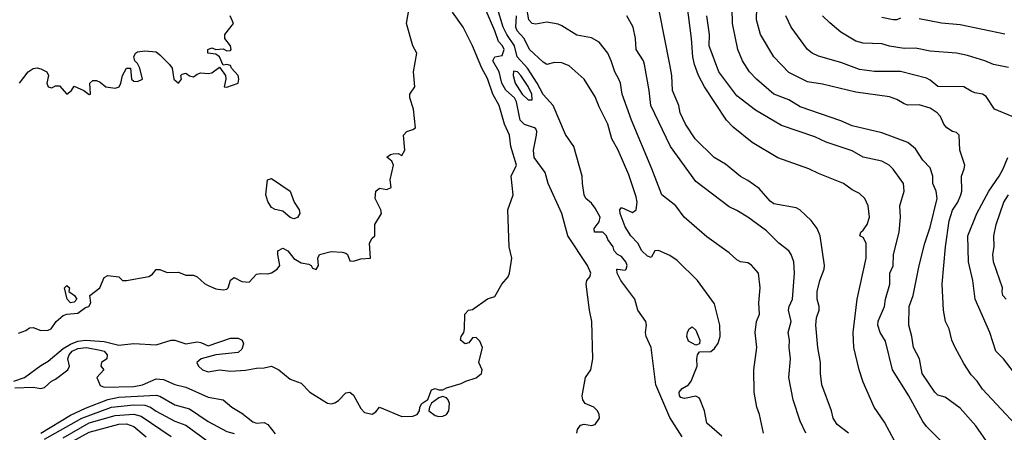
# Model space of a CAD drawing. Header units: metres. Extents: x -46681 to -43747, y -240911 to -237677.
# Tile 495 of 656: x -46545 to -46413, y -239243 to -239188. Entities that reach past the tile are written whole.
import ezdxf

# ---------------------------------------------------------------- set-up
doc = ezdxf.new("R2010")
doc.units = ezdxf.units.M
doc.layers.add('CONTOUR_INDEX', color=1, linetype='Continuous')
doc.layers.add('CONTOUR_INTER', color=3, linetype='Continuous')

msp = doc.modelspace()

# ---------------------------------------------------------------- linework, layer by layer
at = {"layer": 'CONTOUR_INDEX'}
for points, elevation in [([(-46545.44, -239196.02), (-46544.29, -239194.52), (-46543.6, -239194.07), (-46543.1, -239193.98), (-46542.6, -239194.1), (-46541.8, -239194.52), (-46541.55, -239195.02), (-46541.8, -239196.02), (-46541.6, -239196.51), (-46541.1, -239196.68), (-46540.6, -239196.4), (-46540.1, -239196.4), (-46539.1, -239197.51), (-46538.48, -239197.02), (-46538.1, -239196.44), (-46536.8, -239197.02), (-46536.1, -239197.56), (-46535.91, -239197.52), (-46536.02, -239196.02), (-46535.6, -239195.67), (-46535.1, -239195.7), (-46534.6, -239195.91), (-46533.86, -239196.52), (-46532.6, -239196.72), (-46532.07, -239196.52), (-46531.83, -239196.02), (-46531.6, -239195.02), (-46531.1, -239194.03), (-46530.53, -239194.02), (-46530.4, -239195.52), (-46530.1, -239195.75), (-46529.6, -239195.83), (-46528.94, -239195.52), (-46529.29, -239194.02), (-46529.6, -239193.41), (-46529.97, -239193.02), (-46530.08, -239192.52), (-46529.86, -239192.02), (-46529.6, -239191.83), (-46528.6, -239191.7), (-46527.1, -239191.85), (-46526.6, -239192.23), (-46525.29, -239193.52), (-46524.96, -239194.02), (-46524.72, -239195.52), (-46524.1, -239196.02), (-46523.68, -239195.52), (-46523.76, -239195.02), (-46523.6, -239194.82), (-46523.1, -239194.7), (-46522.6, -239195.04), (-46522.1, -239195.18), (-46521.6, -239194.83), (-46521.1, -239194.66), (-46520.1, -239194.76), (-46519.6, -239194.63), (-46518.6, -239193.87), (-46517.76, -239195.02), (-46517.75, -239195.52), (-46517.98, -239196.52), (-46517.6, -239196.56), (-46516.1, -239196.04), (-46515.97, -239195.52), (-46516.06, -239195.02), (-46516.96, -239194.02), (-46517.1, -239193.65), (-46517.6, -239193.51), (-46518.1, -239193.64), (-46518.6, -239192.52), (-46519.1, -239192.13), (-46520.16, -239192.02), (-46520.17, -239191.52), (-46519.6, -239191.3), (-46519.1, -239191.53), (-46518.1, -239191.44), (-46517.6, -239191.7), (-46517.1, -239191.67), (-46517.03, -239191.52), (-46517.13, -239191.02), (-46517.85, -239190.02), (-46517.88, -239189.52), (-46516.71, -239188.02), (-46517.16, -239187.02)], 75), ([(-46451.1, -239243.43), (-46453.1, -239241.65), (-46453.42, -239240.02), (-46454.1, -239238.32), (-46454.6, -239238.03), (-46456.1, -239238.38), (-46456.6, -239238.21), (-46456.77, -239238.02), (-46456.84, -239237.52), (-46456.44, -239237.02), (-46455.6, -239236.51), (-46455.22, -239236.02), (-46454.44, -239234.02), (-46454.47, -239233.02), (-46454.38, -239232.52), (-46454.1, -239232.11), (-46452.6, -239232.07), (-46452.1, -239231.64), (-46451.6, -239230.94), (-46451.35, -239230.02), (-46451.38, -239228.52), (-46452.1, -239225.64), (-46454.39, -239222.52), (-46457.1, -239219.83), (-46458.1, -239219.17), (-46459.6, -239218.49), (-46460.1, -239218.52), (-46460.6, -239219.42), (-46461.1, -239219.27), (-46461.86, -239218.52), (-46462.39, -239217.52), (-46463.34, -239216.52), (-46464.1, -239215.32), (-46464.75, -239213.52), (-46464.82, -239213.02), (-46464.6, -239212.72), (-46463.1, -239213.38), (-46462.6, -239213.03), (-46462.49, -239212.02), (-46462.6, -239211.31), (-46463.6, -239208.36), (-46465.03, -239205.02), (-46465.87, -239203.52), (-46466.44, -239201.52), (-46467.6, -239199.21), (-46468.1, -239197.85), (-46469.59, -239195.52), (-46471.6, -239193.73), (-46472.6, -239193.32), (-46473.6, -239193.27), (-46474.6, -239193.53), (-46475.1, -239193.24), (-46476.96, -239191.52), (-46477.65, -239190.02), (-46478.61, -239189.02), (-46478.8, -239188.52), (-46478.71, -239187.02)], 80), ([(-46421.18, -239244.52), (-46423.6, -239242.12), (-46424.1, -239241.44), (-46425.98, -239238.02), (-46428.18, -239234.52), (-46429.1, -239230.65), (-46429.84, -239229.52), (-46430.15, -239228.52), (-46430.1, -239227.97), (-46429.27, -239226.02), (-46429.11, -239225.02), (-46428.52, -239223.02), (-46428.54, -239221.52), (-46428.1, -239220.57), (-46428.04, -239219.02), (-46427.29, -239216.02), (-46427.1, -239214.02), (-46427.2, -239212.52), (-46426.63, -239210.52), (-46426.71, -239209.52), (-46428.1, -239207.6), (-46428.61, -239207.02), (-46429.6, -239206.52), (-46432.1, -239205.99), (-46433.6, -239205.13), (-46437.1, -239203.96), (-46438.6, -239203.23), (-46443.1, -239201.71), (-46446.6, -239199.68), (-46449.1, -239197.75), (-46451.51, -239194.52), (-46452.81, -239191.02), (-46452.78, -239189.52), (-46453.13, -239187.02)], 85), ([(-46427.1, -239187.33), (-46427.6, -239187.52), (-46428.1, -239187.55), (-46429.6, -239187.21)], 90), ([(-46413.1, -239189.45), (-46419.1, -239188.21), (-46421.6, -239188), (-46424.6, -239187.42)], 90), ([(-46455.48, -239229.02), (-46455.1, -239228.75), (-46454.6, -239229.2), (-46454.05, -239230.52), (-46454.1, -239231.02), (-46454.6, -239231.22), (-46455.6, -239230.68), (-46455.8, -239230.02), (-46455.73, -239229.52), (-46455.48, -239229.02)], 80), ([(-46542.1, -239243.83), (-46537.1, -239240.99), (-46533.1, -239239.54), (-46530.1, -239239.21), (-46528.6, -239239.24), (-46527.86, -239239.52), (-46527.1, -239240.06), (-46524.6, -239241.42), (-46523.1, -239241.96), (-46519.1, -239244.91)], 80)]:
    msp.add_lwpolyline(points, dxfattribs=dict(at, elevation=elevation))
at = {"layer": 'CONTOUR_INTER'}
for points, elevation in [([(-46409.13, -239244.52), (-46416.1, -239237.09), (-46416.82, -239236.02), (-46417.6, -239235.19), (-46418.6, -239233.67), (-46419.75, -239231.52), (-46420.2, -239230.52), (-46420.56, -239229.02), (-46421.04, -239228.02), (-46421.31, -239226.52), (-46421.49, -239223.02), (-46421.07, -239218.02), (-46420.56, -239214.52), (-46420.1, -239213.08), (-46419.39, -239212.02), (-46419.01, -239211.02), (-46418.88, -239210.52), (-46418.91, -239208.52), (-46418.53, -239207.52), (-46418.47, -239207.02), (-46419.14, -239205.02), (-46419.23, -239203.02), (-46419.6, -239202.67), (-46420.1, -239202.52), (-46420.86, -239202.02), (-46421.27, -239201.52), (-46421.73, -239200.52), (-46422.16, -239200.02), (-46423.1, -239199.38), (-46424.6, -239198.95), (-46426.1, -239198.97), (-46426.6, -239198.83), (-46427.6, -239198.23), (-46428.6, -239197.89), (-46433.1, -239197.23), (-46437.6, -239196.17), (-46439.6, -239195.85), (-46442.1, -239194.62), (-46444.14, -239192.52), (-46445.91, -239189.52), (-46446.45, -239187.52), (-46446.17, -239177.52)], 87), ([(-46415.22, -239244.52), (-46416.98, -239242.02), (-46419.1, -239239.64), (-46421.1, -239238.19), (-46422.1, -239237.89), (-46422.5, -239237.52), (-46424.19, -239235.02), (-46424.54, -239233.02), (-46425.36, -239231.52), (-46425.6, -239230.02), (-46426, -239228.52), (-46425.93, -239226.02), (-46425.38, -239224.52), (-46424.6, -239220.52), (-46423.83, -239217.52), (-46423.1, -239215.35), (-46422.19, -239211.52), (-46422.31, -239210.52), (-46422.77, -239209.52), (-46422.75, -239208.52), (-46423.1, -239207.42), (-46424.1, -239206.36), (-46425.1, -239204.83), (-46426.1, -239204.02), (-46429.6, -239202.7), (-46433.6, -239201.77), (-46435.1, -239201.09), (-46440.6, -239199.21), (-46442.1, -239198.28), (-46444.1, -239197.5), (-46446.44, -239195.52), (-46447.4, -239194.52), (-46448.31, -239193.02), (-46448.97, -239191.52), (-46449.68, -239188.02), (-46449.78, -239184.02)], 86), ([(-46546.21, -239236.02), (-46544.77, -239235.52), (-46542.6, -239233.93), (-46541.6, -239233.37), (-46539.6, -239231.65), (-46538.6, -239231.05), (-46537.6, -239230.65), (-46536.6, -239230.54), (-46534.1, -239230.73), (-46532.1, -239231.18), (-46530.1, -239230.96), (-46527.1, -239231.15), (-46525.1, -239230.55), (-46524.6, -239230.51), (-46523.1, -239231.03), (-46521.6, -239230.77), (-46521.1, -239230.83), (-46520.1, -239231.31), (-46517.1, -239230.26), (-46516.1, -239230.24), (-46515.56, -239230.52), (-46515.36, -239231.02), (-46515.6, -239231.73), (-46516.1, -239232.17), (-46519.1, -239232.52), (-46521.05, -239233.02), (-46521.64, -239233.52), (-46521.41, -239234.02), (-46520.88, -239234.52), (-46520.1, -239234.77), (-46518.6, -239234.52), (-46517.1, -239234.68), (-46515.1, -239234.56), (-46513.6, -239234.27), (-46512.6, -239234.26), (-46511.6, -239234.01), (-46510.6, -239234.52), (-46509.1, -239235.78), (-46507.6, -239236.32), (-46506.47, -239237.52), (-46504.1, -239239), (-46503.6, -239239.06), (-46503.1, -239238.93), (-46502.6, -239238.64), (-46501.6, -239237.62), (-46501.1, -239237.5), (-46500.6, -239237.92), (-46499.6, -239239.7), (-46499.1, -239240.24), (-46498.1, -239240.45), (-46497.6, -239240.13), (-46497.1, -239239.52), (-46494.1, -239240.77), (-46492.6, -239240.74), (-46492.03, -239240.52), (-46491.72, -239240.02), (-46491.66, -239239.52), (-46491.42, -239239.02), (-46490.6, -239238.51), (-46490.1, -239237.21), (-46489.6, -239237.02), (-46489.1, -239237.2), (-46488.6, -239237.21), (-46488.1, -239236.93), (-46486.1, -239236.36), (-46485.48, -239236.02), (-46484.1, -239235.58), (-46483.4, -239235.02), (-46483.29, -239234.52), (-46483.75, -239233.52), (-46483.27, -239231.52), (-46483.6, -239230.67), (-46484.1, -239230.15), (-46484.6, -239230.22), (-46485.1, -239230.87), (-46485.6, -239231.04), (-46486.23, -239230.52), (-46486.13, -239230.02), (-46485.78, -239229.52), (-46485.69, -239229.02), (-46485.65, -239227.02), (-46485.14, -239226.52), (-46484.6, -239226.41), (-46482.6, -239224.99), (-46481.6, -239224.65), (-46480.64, -239223.02), (-46479.82, -239222.02), (-46479.64, -239221.52), (-46479.32, -239219.52), (-46479.67, -239218.02), (-46479.86, -239213.02), (-46479.15, -239211.02), (-46479.41, -239208.52), (-46478.67, -239207.02), (-46479.43, -239204.52), (-46479.61, -239203.02), (-46480.28, -239201.52), (-46481, -239199.02), (-46481.89, -239197.52), (-46482.6, -239195.41), (-46483.34, -239194.02), (-46484.58, -239191.02), (-46485.87, -239188.52), (-46487.27, -239186.52)], 77), ([(-46545.6, -239229.61), (-46544.6, -239229.21), (-46544.1, -239228.86), (-46543.6, -239228.82), (-46542.6, -239229.24), (-46541.6, -239229.19), (-46541.21, -239229.02), (-46540.52, -239228.02), (-46539.6, -239227.23), (-46539.1, -239227.06), (-46537.6, -239226.92), (-46536.6, -239226.13), (-46536.16, -239226.02), (-46535.88, -239225.52), (-46536.02, -239224.52), (-46534.66, -239223.52), (-46534.1, -239222.13), (-46533.6, -239221.83), (-46532.1, -239222.02), (-46531.6, -239222.52), (-46531.1, -239222.52), (-46528.1, -239221.98), (-46527.6, -239221.67), (-46527.1, -239221.03), (-46526.6, -239221.06), (-46525.6, -239221.46), (-46524.1, -239221.42), (-46523.1, -239221.81), (-46522.1, -239221.8), (-46521.6, -239222.04), (-46520.6, -239222.94), (-46520.1, -239223.21), (-46519.1, -239223.63), (-46518.1, -239223.77), (-46517.6, -239223.68), (-46517.41, -239223.52), (-46517.1, -239222.47), (-46516.6, -239222.14), (-46515.6, -239222.65), (-46514.6, -239222.75), (-46513.6, -239221.68), (-46513.1, -239221.58), (-46512.1, -239221.63), (-46511.6, -239221.48), (-46510.85, -239221.02), (-46510.48, -239220.52), (-46510.76, -239219.02), (-46510.73, -239218.52), (-46510.1, -239218.17), (-46509.39, -239218.52), (-46508.6, -239219.57), (-46507.6, -239220.13), (-46506.6, -239220.31), (-46506.28, -239220.52), (-46506.1, -239220.86), (-46505.6, -239221.05), (-46505.29, -239220.52), (-46505.39, -239219.52), (-46505.16, -239219.02), (-46503.6, -239218.62), (-46502.1, -239218.7), (-46501.6, -239218.86), (-46501.41, -239219.02), (-46501.1, -239219.88), (-46500.6, -239219.94), (-46499.6, -239219.63), (-46498.32, -239219.52), (-46498.45, -239217.52), (-46498.1, -239216.82), (-46497.71, -239216.52), (-46497.71, -239215.02), (-46496.84, -239213.52), (-46496.92, -239213.02), (-46497.66, -239211.52), (-46497.6, -239210.54), (-46497.1, -239210.13), (-46496.1, -239210.3), (-46495.52, -239210.02), (-46495.65, -239209.02), (-46495.2, -239207.02), (-46495.43, -239206.52), (-46496.1, -239205.96), (-46495.6, -239205.6), (-46495.24, -239205.52), (-46494.6, -239205.48), (-46494.1, -239205.73), (-46493.68, -239205.02), (-46493.87, -239203.02), (-46493.42, -239202.52), (-46492.6, -239202.27), (-46492.25, -239202.02), (-46492.52, -239199.52), (-46493.02, -239198.02), (-46493.03, -239197.52), (-46492.36, -239196.52), (-46492.54, -239194.52), (-46492.06, -239192.02), (-46492.6, -239191.02), (-46493.46, -239188.02), (-46493.1, -239185.96)], 76), ([(-46470.58, -239243.02), (-46470.49, -239242.52), (-46470.1, -239241.96), (-46469.6, -239241.81), (-46468.6, -239241.98), (-46468.1, -239241.87), (-46467.53, -239241.02), (-46467.57, -239240.52), (-46467.79, -239240.02), (-46468.3, -239239.52), (-46469.47, -239239.02), (-46469.79, -239238.52), (-46469.86, -239238.02), (-46469.44, -239235.52), (-46468.69, -239234.52), (-46468.43, -239233.02), (-46468.55, -239228.02), (-46468.88, -239226.52), (-46469.32, -239223.02), (-46469.24, -239222.52), (-46468.85, -239222.02), (-46468.71, -239221.52), (-46469.13, -239220.52), (-46471.81, -239216.52), (-46472.6, -239213.54), (-46474.45, -239209.52), (-46474.86, -239208.02), (-46476.32, -239206.02), (-46476.39, -239205.02), (-46475.98, -239203.02), (-46475.96, -239202.52), (-46476.1, -239202.18), (-46476.27, -239202.02), (-46477.6, -239201.58), (-46478.19, -239201.02), (-46478.7, -239198.52), (-46478.94, -239198.02), (-46480.1, -239196.98), (-46480.66, -239196.02), (-46481.02, -239194.52), (-46481.87, -239193.02), (-46481.6, -239192.52), (-46480.6, -239192.32), (-46480.34, -239191.52), (-46480.55, -239191.02), (-46481.1, -239190.43), (-46481.58, -239189.02), (-46482.91, -239186.02)], 78), ([(-46456.42, -239243.52), (-46458.1, -239240.92), (-46459.97, -239236.52), (-46460.59, -239231.52), (-46461.25, -239230.02), (-46461.35, -239229.52), (-46461.24, -239228.52), (-46461.33, -239228.02), (-46462.39, -239226.52), (-46462.8, -239225.02), (-46464.66, -239222.52), (-46465.18, -239221.52), (-46465.19, -239221.02), (-46465.1, -239220.98), (-46464.1, -239221.13), (-46463.94, -239221.02), (-46463.81, -239220.52), (-46464, -239220.02), (-46464.6, -239219.31), (-46465.1, -239219.02), (-46465.55, -239218.52), (-46465.7, -239218.02), (-46466.43, -239217.02), (-46466.61, -239216.52), (-46467.1, -239216.02), (-46468.2, -239216.02), (-46468.27, -239215.52), (-46467.6, -239214.64), (-46467.47, -239214.02), (-46468.1, -239212.82), (-46468.6, -239212.16), (-46469.37, -239211.52), (-46469.59, -239211.02), (-46469.84, -239209.52), (-46469.86, -239208.52), (-46470.98, -239204.52), (-46472.1, -239202.92), (-46473.78, -239199.02), (-46475.1, -239197.55), (-46475.9, -239196.02), (-46477.22, -239194.02), (-46478.62, -239192.52), (-46478.96, -239191.02), (-46479.98, -239189.52), (-46480.49, -239188.52), (-46481.24, -239186.02)], 79), ([(-46445.49, -239243.02), (-46446.04, -239240.52), (-46446.41, -239239.52), (-46446.74, -239237.52), (-46446.81, -239234.52), (-46446.42, -239231.52), (-46446.61, -239229.52), (-46446.45, -239228.02), (-46446.05, -239227.02), (-46446.14, -239225.52), (-46445.97, -239223.52), (-46446.17, -239221.52), (-46447.1, -239220.46), (-46447.6, -239220.15), (-46448.6, -239220.02), (-46449.1, -239219.77), (-46450.1, -239218.79), (-46453.1, -239216.68), (-46456.15, -239214.02), (-46457.27, -239212.52), (-46459.15, -239211.02), (-46460.49, -239207.52), (-46463.23, -239201.02), (-46464.5, -239197.52), (-46464.74, -239196.02), (-46464.93, -239195.52), (-46465.49, -239194.52), (-46465.96, -239193.02), (-46466.43, -239192.02), (-46467.57, -239190.52), (-46468.6, -239189.96), (-46470.6, -239189.61), (-46472.6, -239188.33), (-46473.1, -239188.13), (-46474.6, -239187.87), (-46476.1, -239188.14), (-46476.6, -239188.04), (-46477.05, -239187.52), (-46477.32, -239186.02)], 81), ([(-46434.1, -239243.01), (-46435.6, -239241.84), (-46436.16, -239241.02), (-46436.36, -239240.02), (-46437.66, -239236.52), (-46437.83, -239235.02), (-46437.83, -239233.52), (-46438.2, -239231.52), (-46438.46, -239228.52), (-46438.37, -239227.52), (-46438.03, -239226.52), (-46438.02, -239226.02), (-46438.28, -239225.02), (-46438.28, -239224.02), (-46437.92, -239222.52), (-46437.38, -239221.02), (-46437.33, -239220.52), (-46437.88, -239216.52), (-46438.32, -239215.52), (-46439.1, -239214.49), (-46440.62, -239213.02), (-46441.1, -239212.78), (-46444.1, -239212.23), (-46444.6, -239211.86), (-46446.1, -239210.19), (-46447.6, -239209.08), (-46448.6, -239208.55), (-46450.6, -239206.89), (-46452.12, -239206.02), (-46454.68, -239203.52), (-46455.99, -239201.52), (-46456.68, -239200.02), (-46456.87, -239199.02), (-46457.73, -239197.02), (-46457.84, -239195.02), (-46458.07, -239193.52), (-46459.46, -239186.52)], 83), ([(-46427.91, -239244.02), (-46429.26, -239241.52), (-46430.62, -239239.52), (-46432.1, -239236.15), (-46432.66, -239234.52), (-46433.36, -239231.52), (-46433.44, -239229.52), (-46432.94, -239225.02), (-46431.73, -239219.52), (-46431.71, -239217.52), (-46432.1, -239216.76), (-46432.56, -239216.52), (-46432.44, -239216.02), (-46432.1, -239215.76), (-46431.57, -239215.02), (-46431.27, -239214.02), (-46431.46, -239212.52), (-46431.88, -239211.52), (-46432.6, -239210.84), (-46433.6, -239210.36), (-46434.75, -239209.52), (-46438.1, -239208.18), (-46439.4, -239207.52), (-46443.6, -239206.05), (-46447.02, -239204.02), (-46449.6, -239201.95), (-46450.48, -239201.02), (-46453.44, -239196.52), (-46454.23, -239195.02), (-46454.78, -239193.52), (-46455.02, -239192.52), (-46455.16, -239190.02), (-46455.76, -239185.52)], 84), ([(-46439.81, -239243.02), (-46440.6, -239241.41), (-46441.54, -239238.52), (-46442.09, -239235.52), (-46441.88, -239233.02), (-46442.06, -239231.52), (-46442.02, -239230.52), (-46442.19, -239229.52), (-46441.78, -239228.02), (-46442.13, -239226.52), (-46442.08, -239226.02), (-46441.59, -239225.02), (-46441.34, -239221.52), (-46441.42, -239220.02), (-46441.78, -239219.02), (-46442.1, -239218.54), (-46443.46, -239217.52), (-46445.1, -239215.86), (-46447.6, -239214.03), (-46449.1, -239213.11), (-46450.1, -239212.65), (-46454.6, -239209.23), (-46457.98, -239204.52), (-46460.65, -239199.02), (-46460.87, -239197.02), (-46461.48, -239193.52), (-46461.65, -239193.02), (-46462.62, -239191.52), (-46462.71, -239190.02), (-46463.03, -239188.52), (-46463.85, -239187.02)], 82), ([(-46412.12, -239200.52), (-46414.48, -239199.52), (-46415.6, -239197.82), (-46416.1, -239197.51), (-46417.1, -239197.34), (-46417.6, -239197.12), (-46418.6, -239196.51), (-46422.1, -239196.49), (-46423.1, -239195.64), (-46423.6, -239195.36), (-46427.1, -239194.46), (-46430.6, -239194.45), (-46432.6, -239194.22), (-46435.1, -239193.27), (-46438.1, -239192.43), (-46438.96, -239192.02), (-46439.61, -239191.52), (-46441.77, -239188.52), (-46442.52, -239187.02)], 88), ([(-46412.6, -239193.94), (-46414.6, -239193.51), (-46415.79, -239193.02), (-46418.1, -239192.33), (-46419.6, -239191.99), (-46423.1, -239191.74), (-46425.1, -239191.36), (-46426.6, -239191.4), (-46428.6, -239191.06), (-46429.6, -239190.76), (-46432.1, -239190.68), (-46433.1, -239190.41), (-46435.1, -239189.19), (-46436.6, -239187.94), (-46437.58, -239187.02)], 89), ([(-46479.1, -239194.41), (-46479.13, -239195.02), (-46478.86, -239196.02), (-46477.92, -239197.52), (-46477.1, -239198.29), (-46476.6, -239198.27), (-46476.61, -239197.52), (-46477.1, -239196.5), (-46478.1, -239195), (-46478.55, -239194.52), (-46479.1, -239194.41)], 78), ([(-46411.32, -239235.52), (-46413.26, -239233.02), (-46414.28, -239232.02), (-46415.1, -239229.52), (-46417.06, -239225.02), (-46417.39, -239222.52), (-46417.98, -239220.02), (-46418.04, -239216.52), (-46416.87, -239213.52), (-46415.23, -239210.52), (-46413.83, -239208.52), (-46413.29, -239207.52), (-46412.69, -239206.02)], 88), ([(-46512.12, -239209.02), (-46511.6, -239208.81), (-46509.11, -239210.52), (-46508.55, -239212.02), (-46507.87, -239213.02), (-46507.79, -239213.52), (-46508.1, -239214.08), (-46508.6, -239214.23), (-46509.1, -239214.06), (-46510.1, -239213.21), (-46511.1, -239213.01), (-46511.6, -239212.73), (-46512.1, -239211.9), (-46512.38, -239211.02), (-46512.12, -239209.02)], 76), ([(-46412.89, -239225.02), (-46413.37, -239224.52), (-46413.46, -239224.02), (-46413.38, -239223.52), (-46414.6, -239220.03), (-46414.72, -239219.02), (-46414.54, -239218.02), (-46414.55, -239216.52), (-46414.27, -239215.02), (-46413.21, -239212.02), (-46412.6, -239211.04)], 89), ([(-46539.41, -239223.52), (-46539.1, -239223.21), (-46538.73, -239223.52), (-46538.81, -239224.02), (-46538.08, -239224.52), (-46537.75, -239225.02), (-46538.1, -239225.42), (-46538.6, -239225.5), (-46539.03, -239225.02), (-46539.41, -239223.52)], 76), ([(-46546.1, -239236.92), (-46543.6, -239236.84), (-46542.6, -239237.01), (-46542.1, -239236.9), (-46541.14, -239236.02), (-46540.6, -239235.77), (-46538.95, -239234.52), (-46538.75, -239234.02), (-46538.94, -239233.02), (-46538.8, -239232.52), (-46538.37, -239232.02), (-46537.6, -239231.64), (-46536.46, -239231.52), (-46534.6, -239231.88), (-46534.08, -239232.02), (-46533.68, -239232.52), (-46533.71, -239233.02), (-46534.44, -239233.52), (-46534.51, -239234.02), (-46534.12, -239234.52), (-46535.05, -239235.52), (-46534.6, -239236.62), (-46534.1, -239236.83), (-46530.1, -239236.77), (-46528.94, -239236.52), (-46527.1, -239235.73), (-46526.1, -239235.79), (-46524.6, -239236.46), (-46523.1, -239236.82), (-46520.1, -239238.17), (-46518.1, -239238.53), (-46516.95, -239239.52), (-46515.6, -239240.31), (-46514.1, -239241.48), (-46513.6, -239241.65), (-46512.6, -239241.6), (-46512.1, -239241.84), (-46511.1, -239243.08)], 78), ([(-46542.6, -239243), (-46538.6, -239240.6), (-46536.6, -239239.67), (-46533.6, -239238.5), (-46532.1, -239238.2), (-46527.1, -239237.89), (-46526.6, -239238.04), (-46524.6, -239239.23), (-46522.6, -239239.76), (-46520.1, -239241.46), (-46517.6, -239242.79), (-46516.6, -239243.07)], 79), ([(-46489.1, -239238.27), (-46490.1, -239239), (-46490.39, -239239.52), (-46490.45, -239240.02), (-46489.6, -239240.62), (-46489.1, -239240.76), (-46488.6, -239240.72), (-46488.1, -239240.51), (-46487.77, -239240.02), (-46487.7, -239239.02), (-46487.85, -239238.52), (-46488.1, -239238.29), (-46488.6, -239238.1), (-46489.1, -239238.27)], 77), ([(-46539.6, -239243.62), (-46536.1, -239241.62), (-46532.6, -239240.65), (-46530.1, -239240.46), (-46529.1, -239240.75), (-46525.1, -239243.48)], 81), ([(-46540.89, -239245.52), (-46536.1, -239242.86), (-46532.1, -239241.79), (-46531.1, -239241.76), (-46530.1, -239242.11), (-46528.45, -239243.52)], 82)]:
    msp.add_lwpolyline(points, dxfattribs=dict(at, elevation=elevation))

doc.saveas('drawing.dxf')
